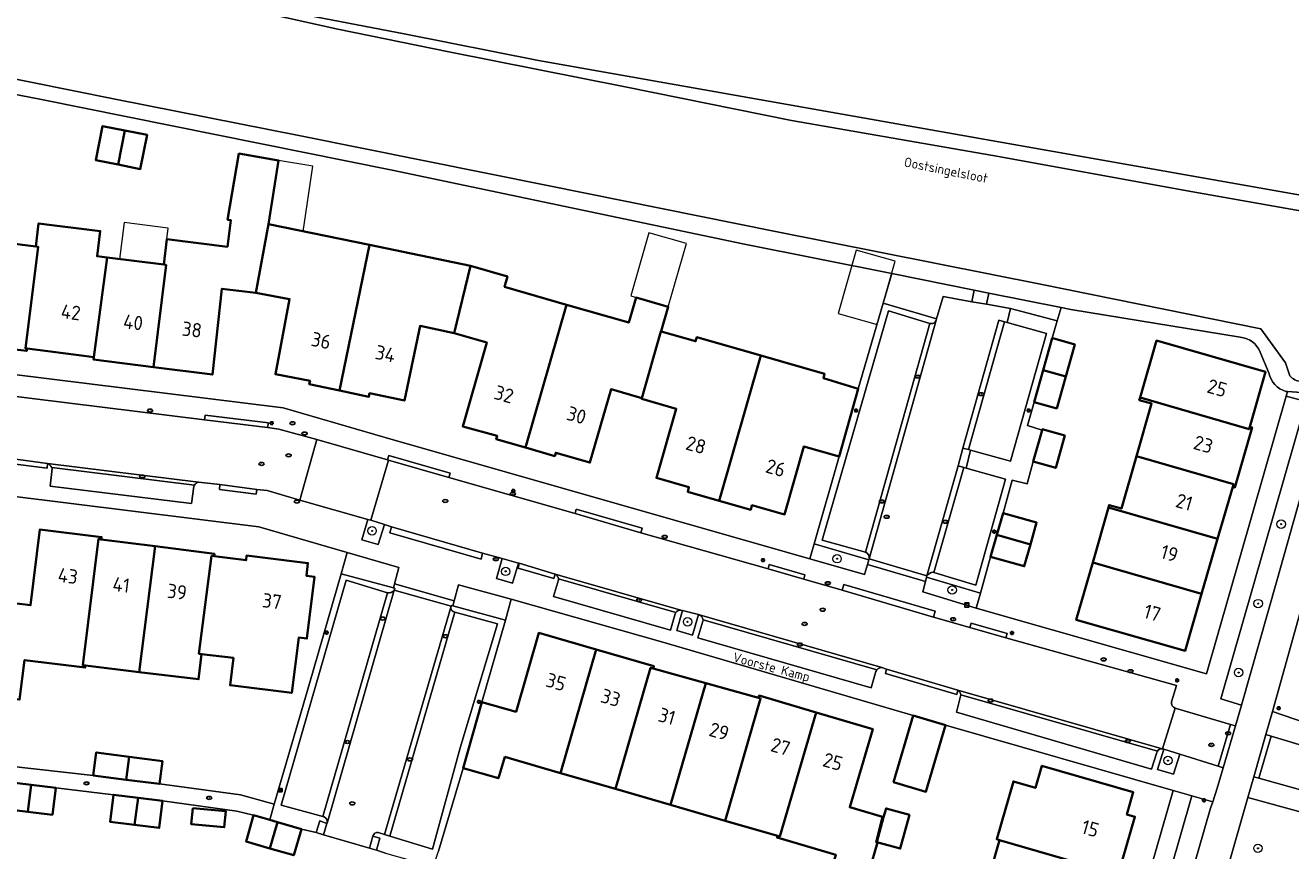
# Model space of a CAD drawing. Header units: metres. Extents: x 149984 to 156489, y 469398 to 478068.
# Tile 670 of 854: x 154516 to 154636, y 471981 to 472059. Entities that reach past the tile are written whole.
import ezdxf
from ezdxf.enums import TextEntityAlignment as Align

# ---------------------------------------------------------------- set-up
doc = ezdxf.new("R2010")
doc.units = ezdxf.units.M
doc.header["$LTSCALE"] = 0.75
for name, color, linetype, lineweight in [('B-WE-GK-BESCHOEIING-G', 252, 'GK-BESCHOEIING-SO', 18), ('B-WE-GR-BEPLANTING_CULTUUR_HEESTERS-GV', 252, 'Continuous', 18), ('B-WE-GR-BOOM-S', 252, 'Continuous', 25), ('B-WE-GR-GROENVOORZIENING-GV', 252, 'Continuous', 18), ('B-WE-IE-MEUBILAIR-S', 252, 'Continuous', 25), ('B-WE-OG-BEBOUWING-GV', 6, 'Continuous', 35), ('B-WE-OG-BEBOUWING-T18', 1, 'Continuous', 18), ('B-WE-OG-BEBOUWING_LUIFEL-GV', 6, 'Continuous', 18), ('B-WE-OG-BEBOUWING_OVERBOUWING-GV', 6, 'Continuous', 18), ('B-WE-OG-TERREIN_BEGROEID-GV', 252, 'Continuous', 18), ('B-WE-OG-TERREIN_ERF-GV', 252, 'Continuous', 18), ('B-WE-OG-TERREIN_OEVER-GV', 252, 'Continuous', 18), ('B-WE-OG-TOPOGRAFIE-T18', 7, 'Continuous', 18), ('B-WE-OG-WATER_SLOOT-GV', 252, 'Continuous', 18), ('B-WE-VH-GESLOTENVERHARDING_ASFALT-GV', 252, 'Continuous', 18), ('B-WE-VH-HALFVERHARDING-GV', 252, 'Continuous', 18), ('B-WE-VH-OPENVERHARDING_BETONELEMENT-GV', 252, 'Continuous', 18), ('B-WE-VH-OPENVERHARDING_BETONSTRAATSTEEN-GV', 252, 'Continuous', 18), ('B-WE-VH-OPENVERHARDING_STRAATBAKSTEEN-GV', 252, 'Continuous', 18), ('B-WE-VH-OPENVERHARDING_TEGEL-GV', 252, 'Continuous', 18)]:
    doc.layers.add(name, color=color, linetype=linetype, lineweight=lineweight)
doc.styles.add('NLCS-ISO', font='NLCS-ISO.ttf')
doc.styles.add('NLCS-ISO-M500-T18', font='NLCS-ISO.ttf', dxfattribs={"height": 0.9})
doc.styles.add('NLCS-ISO-M750-T18', font='NLCS-ISO.ttf', dxfattribs={"height": 1.35})
doc.linetypes.add('GK-BESCHOEIING-SO', pattern='A,18,-3,[1,NLCS.SHX,S=0.6,R=0,X=0,Y=0],-3', length=24)

# ---------------------------------------------------------------- blocks, each defined once
blk = doc.blocks.new('SIE-MEUBILAIR_BORD_INFORMATIE-SO')
h = blk.add_hatch(color=256)
h.dxf.hatch_style = 1
h.paths.add_polyline_path([(0.13, 0.2), (-0.33, 0.2), (-0.33, 0.08), (-0.13, 0.08), (-0.13, -0.65), (0.13, -0.65)])
h = blk.add_hatch(color=256)
h.dxf.hatch_style = 1
edge = h.paths.add_edge_path()
edge.add_arc((0, 0.5), 0.149, 0, 360)
for points in [[(-0.75, -0.75), (0.75, -0.75), (0.75, 0.75), (-0.75, 0.75)], [(0.13, 0.2), (-0.33, 0.2), (-0.33, 0.08), (-0.13, 0.08), (-0.13, -0.65), (0.13, -0.65)]]:
    blk.add_lwpolyline(points, close=True)
blk.add_circle((0, 0.5), 0.149)
blk = doc.blocks.new('SIE-MEUBILAIR_KAST_CAI-SO')
for points in [[(-1, 1), (1, 1), (1, 0.84), (-1, 0.84)], [(-1, 0.76), (1, 0.76), (1, -1), (-1, -1)]]:
    blk.add_lwpolyline(points, close=True)
at = {"style": 'NLCS-ISO'}
blk.add_text('cai', height=0.75, dxfattribs=at).set_placement((0, 0), align=Align.MIDDLE_CENTER)
blk = doc.blocks.new('SIE-MEUBILAIR_PAAL_LICHTMAST-SO')
for points in [[(-0.62, 0), (-1, 0)], [(-0.71, 0.71), (-0.44, 0.44)], [(0, 1), (0, 0.62)], [(0.44, 0.44), (0.71, 0.71)], [(1, 0), (0.62, 0)], [(-0.71, -0.71), (-0.44, -0.44)], [(0, -0.62), (0, -1)], [(0.44, -0.44), (0.71, -0.71)]]:
    blk.add_lwpolyline(points)
blk.add_circle((0, 0), 0.5)
blk = doc.blocks.new('SIE-MEUBILAIR_PUT_KOLK-SO')
blk.add_ellipse((0, 0), major_axis=(1.25, 0), ratio=0.54)
at = {"style": 'NLCS-ISO'}
blk.add_text('klk', height=0.75, dxfattribs=at).set_placement((0.03, 0), align=Align.MIDDLE_CENTER)
blk = doc.blocks.new('SIE-MEUBILAIR_PUT_RIOOLPUT-SO')
blk.add_ellipse((0, 0), major_axis=(1.25, 0), ratio=0.54)
at = {"style": 'NLCS-ISO'}
blk.add_text('ri', height=0.75, dxfattribs=at).set_placement((-0.04, 0.07), align=Align.MIDDLE_CENTER)
blk = doc.blocks.new('SIE-MEUBILAIR_PUT_BRANDKRAAN-SO')
blk.add_ellipse((0, 0), major_axis=(1.25, 0), ratio=0.54)
at = {"style": 'NLCS-ISO'}
blk.add_text('bk', height=0.75, dxfattribs=at).set_placement((0.03, 0), align=Align.MIDDLE_CENTER)
blk = doc.blocks.new('SGR-BOOM_GBKN-SO')
at = {"linetype": 'ByBlock', "lineweight": 18}
h = blk.add_hatch(color=0, dxfattribs=at)
h.dxf.hatch_style = 1
edge = h.paths.add_edge_path()
edge.add_arc((0, 0), 0.25, 0, 360)
at = {"color": 0, "linetype": 'ByBlock', "lineweight": 18}
for radius in [2, 0.25]:
    blk.add_circle((0, 0), radius, dxfattribs=at)
at = {"color": 0, "linetype": 'ByBlock', "lineweight": 18, "style": 'NLCS-ISO'}
blk.add_attdef('SOORT', (2.5, 0), '', height=1.5, dxfattribs=at)

msp = doc.modelspace()

# ---------------------------------------------------------------- linework, layer by layer
at = {"layer": 'B-WE-GK-BESCHOEIING-G', "flags": 128}
msp.add_lwpolyline([(154635.085, 472026.879), (154632.773, 472030.117), (154612.059, 472034.294), (154586.83, 472039.309), (154565.27, 472043.656), (154541.889, 472048.379), (154524.371, 472051.825), (154503.972, 472055.943), (154483.373, 472060.061), (154462.418, 472064.24), (154447.642, 472067.198), (154433.18, 472070.031)], dxfattribs=at)
at = {"layer": 'B-WE-GR-BEPLANTING_CULTUUR_HEESTERS-GV', "flags": 128}
for points in [[(154605.638, 472033.776), (154597.855, 472035.336), (154597.036, 472032.528), (154602.085, 472031.052), (154602.706, 472033.164), (154605.419, 472032.678)], [(154607.031, 472033.497), (154606.817, 472032.427), (154609.089, 472032.019), (154613.501, 472030.871), (154613.863, 472032.128)], [(154595.669, 472008.243), (154590.484, 472009.779), (154590.075, 472008.348), (154595.262, 472006.869), (154595.537, 472007.797)], [(154545.745, 472006.922), (154550.683, 472005.603), (154550.788, 472005.983), (154551.216, 472007.523), (154546.3, 472008.95)], [(154601.137, 472006.623), (154601.026, 472006.19), (154600.779, 472005.233), (154605.837, 472003.689), (154606.235, 472005.113)], [(154556.856, 472005.876), (154556.451, 472004.361), (154556.324, 472003.885), (154561.304, 472002.553), (154561.836, 472004.544)]]:
    msp.add_lwpolyline(points, close=True, dxfattribs=at)
at = {"layer": 'B-WE-GR-GROENVOORZIENING-GV', "flags": 128}
for points in [[(154548.28, 472012.08), (154547.689, 472010.146), (154549.237, 472009.693), (154549.837, 472011.59), (154548.541, 472012.006)], [(154562.524, 472007.95), (154560.987, 472008.379), (154560.442, 472006.475), (154561.966, 472006.05)], [(154579.552, 472003.065), (154578.046, 472003.465), (154577.507, 472001.569), (154578.999, 472001.129)], [(154625.095, 471989.859), (154623.579, 471990.333), (154622.986, 471988.426), (154624.492, 471987.959)]]:
    msp.add_lwpolyline(points, close=True, dxfattribs=at)
at = {"layer": 'B-WE-OG-BEBOUWING-GV', "flags": 128}
for points in [[(154525.276, 472048.868), (154523.169, 472049.288), (154522.528, 472046.068), (154524.634, 472045.649)], [(154524.634, 472045.649), (154526.741, 472045.229), (154527.382, 472048.449), (154525.276, 472048.868)], [(154527.984, 472026.485), (154533.564, 472025.773), (154534.459, 472033.903), (154537.658, 472033.527), (154538.872, 472040.004), (154539.82, 472046.045), (154536.077, 472046.689), (154535, 472040.434), (154535.291, 472040.395), (154534.974, 472037.875), (154529.253, 472038.577), (154528.97, 472036.185), (154529.181, 472036.159)], [(154516.845, 472037.905), (154511.586, 472038.558), (154512.115, 472042.811), (154508.968, 472043.195), (154508.163, 472036.695), (154511.063, 472036.332), (154510.218, 472028.65), (154515.993, 472028.015), (154516.02, 472028.233), (154515.87, 472028.252), (154517.065, 472037.877)], [(154523.614, 472036.85), (154522.649, 472036.97), (154522.944, 472039.352), (154517.115, 472040.076), (154516.845, 472037.905), (154517.065, 472037.877), (154515.87, 472028.252), (154516.02, 472028.233), (154521.384, 472027.549), (154522.336, 472027.427)], [(154548.419, 472038.04), (154538.872, 472040.004), (154537.658, 472033.527), (154540.87, 472032.916), (154539.519, 472025.814), (154542.8, 472025.19), (154542.732, 472024.867), (154545.597, 472024.266)], [(154545.597, 472024.266), (154548.369, 472023.684), (154548.437, 472024.007), (154551.73, 472023.316), (154553.212, 472030.379), (154556.422, 472029.712), (154557.977, 472036.073), (154548.419, 472038.04)], [(154528.97, 472036.185), (154523.614, 472036.85), (154522.336, 472027.427), (154522.308, 472027.209), (154527.984, 472026.485), (154529.181, 472036.159)], [(154563.181, 472018.867), (154567.077, 472032.388), (154561.199, 472034.082), (154561.481, 472035.072), (154557.977, 472036.073), (154556.422, 472029.712), (154559.521, 472028.829), (154557.256, 472020.879), (154560.514, 472019.978), (154560.423, 472019.661)], [(154563.181, 472018.867), (154565.959, 472018.069), (154566.051, 472018.389), (154569.284, 472017.459), (154571.278, 472024.394), (154574.201, 472023.552), (154575.999, 472029.851), (154576.002, 472029.862), (154576.014, 472029.859), (154576.022, 472029.886), (154576.689, 472032.199), (154573.664, 472033.069), (154572.957, 472030.694), (154567.077, 472032.388)], [(154581.513, 472013.849), (154585.458, 472027.574), (154579.389, 472029.318), (154579.28, 472028.933), (154576.014, 472029.859), (154576.002, 472029.862), (154575.999, 472029.851), (154574.201, 472023.552), (154574.178, 472023.473), (154577.443, 472022.54), (154575.576, 472016.002), (154578.653, 472015.123), (154578.533, 472014.7)], [(154614.303, 472025.609), (154615.155, 472028.637), (154613.072, 472029.224), (154613.029, 472029.236), (154612.177, 472026.208)], [(154631.723, 472020.841), (154633.21, 472026.037), (154622.898, 472028.989), (154621.333, 472023.621), (154631.656, 472020.613)], [(154585.458, 472027.574), (154581.513, 472013.849), (154584.494, 472012.998), (154584.615, 472013.421), (154587.692, 472012.542), (154589.532, 472018.985), (154592.849, 472018.037), (154594.674, 472024.43), (154591.379, 472025.456), (154591.489, 472025.84)], [(154612.177, 472026.208), (154611.324, 472023.18), (154613.45, 472022.581), (154614.303, 472025.609)], [(154620.994, 472018.065), (154630.17, 472015.421), (154630.099, 472015.169), (154630.31, 472015.109), (154631.934, 472020.781), (154631.723, 472020.841), (154631.656, 472020.613), (154621.333, 472023.621), (154621.259, 472023.366), (154622.418, 472023.035)], [(154614.211, 472020.02), (154612.085, 472020.613), (154612.061, 472020.527), (154611.228, 472017.541), (154613.354, 472016.948)], [(154630.17, 472015.421), (154620.994, 472018.065), (154619.574, 472013.106), (154618.409, 472013.439), (154618.339, 472013.193), (154628.667, 472010.235), (154630.099, 472015.169)], [(154607.782, 472010.608), (154610.961, 472009.704), (154611.548, 472011.77), (154608.37, 472012.673)], [(154628.667, 472010.235), (154618.339, 472013.193), (154616.856, 472008.015), (154627.162, 472005.048)], [(154522.772, 472010.225), (154523.043, 472010.191), (154523.071, 472010.41), (154517.227, 472011.119), (154516.357, 472003.954), (154513.214, 472004.336), (154512.083, 471995.457), (154515.31, 471995.035), (154515.784, 471998.761), (154521.523, 471998.057), (154521.569, 471998.256), (154521.298, 471998.29)], [(154523.043, 472010.191), (154522.772, 472010.225), (154521.298, 471998.29), (154521.569, 471998.256), (154526.624, 471997.639), (154528.16, 472009.53)], [(154607.782, 472010.608), (154607.195, 472008.542), (154610.374, 472007.639), (154610.961, 472009.704)], [(154528.16, 472009.53), (154526.624, 471997.639), (154532.248, 471996.953), (154532.539, 471999.339), (154532.288, 471999.371), (154533.482, 472008.621), (154533.732, 472008.589), (154533.759, 472008.807)], [(154532.539, 471999.339), (154535.553, 471998.971), (154535.228, 471996.387), (154541.068, 471995.654), (154541.726, 472000.894), (154542.498, 472000.797), (154543.232, 472006.641), (154542.468, 472006.737), (154542.596, 472007.949), (154536.802, 472008.657), (154536.749, 472008.22), (154533.732, 472008.589), (154533.482, 472008.621), (154532.288, 471999.371)], [(154616.856, 472008.015), (154615.296, 472002.571), (154625.589, 471999.627), (154627.162, 472005.048)], [(154569.886, 471999.767), (154564.443, 472001.345), (154562.296, 471993.882), (154559.069, 471994.797), (154557.297, 471988.552), (154560.624, 471987.58), (154561.232, 471989.6), (154566.507, 471988.076)], [(154569.886, 471999.767), (154566.507, 471988.076), (154571.707, 471986.573), (154575.024, 471998.047), (154575.268, 471997.977), (154575.329, 471998.188)], [(154576.92, 471985.066), (154580.25, 471996.587), (154575.268, 471997.977), (154575.024, 471998.047), (154571.707, 471986.573)], [(154582.082, 471983.574), (154585.425, 471995.141), (154585.232, 471995.197), (154580.25, 471996.587), (154576.92, 471985.066)], [(154585.425, 471995.141), (154582.082, 471983.574), (154587.026, 471982.146), (154587.238, 471982.085), (154590.695, 471993.816), (154585.291, 471995.409), (154585.232, 471995.197)], [(154587.026, 471982.146), (154586.988, 471981.98), (154592.534, 471980.35), (154592.007, 471978.552), (154595.34, 471977.573), (154595.911, 471979.538), (154596.485, 471981.513), (154596.361, 471981.545), (154596.968, 471983.93), (154593.861, 471984.845), (154596.041, 471992.241), (154590.695, 471993.816), (154587.238, 471982.085)], [(154597.999, 471987.21), (154601.069, 471986.307), (154602.926, 471992.616), (154599.857, 471993.52)], [(154525.698, 471989.621), (154522.568, 471990.027), (154522.286, 471987.856), (154525.417, 471987.45)], [(154525.698, 471989.621), (154525.417, 471987.45), (154528.548, 471987.044), (154528.829, 471989.215)], [(154619.052, 471978.549), (154619.268, 471978.491), (154620.845, 471983.946), (154620.085, 471984.167), (154620.69, 471986.258), (154612.04, 471988.771), (154611.434, 471986.68), (154609.355, 471987.281), (154607.773, 471981.814), (154608.045, 471981.735)], [(154516.411, 471986.974), (154514.088, 471987.251), (154513.782, 471984.69), (154516.105, 471984.412)], [(154516.105, 471984.412), (154518.428, 471984.134), (154518.734, 471986.696), (154516.411, 471986.974)], [(154526.524, 471985.735), (154524.195, 471986.025), (154523.877, 471983.464), (154526.196, 471983.176)], [(154526.196, 471983.176), (154528.534, 471982.886), (154528.852, 471985.446), (154526.524, 471985.735)], [(154531.71, 471984.772), (154531.567, 471983.238), (154534.685, 471982.948), (154534.828, 471984.481)], [(154596.419, 471981.545), (154598.636, 471980.933), (154599.516, 471984.125), (154597.299, 471984.736), (154597.069, 471983.902)], [(154539.001, 471980.956), (154539.719, 471983.434), (154538.983, 471983.647), (154537.463, 471984.088), (154536.744, 471981.61)], [(154539.719, 471983.434), (154539.001, 471980.956), (154541.257, 471980.302), (154541.976, 471982.779)], [(154617.548, 471973.34), (154619.052, 471978.549), (154608.045, 471981.735), (154606.537, 471976.527)]]:
    msp.add_lwpolyline(points, close=True, dxfattribs=at)
at = {"layer": 'B-WE-OG-BEBOUWING_LUIFEL-GV', "flags": 128}
for points in [[(154538.872, 472040.004), (154542.15, 472039.33), (154543.078, 472045.484), (154539.82, 472046.045)], [(154524.782, 472036.705), (154528.97, 472036.185), (154529.253, 472038.577), (154529.386, 472039.647), (154525.212, 472040.166)], [(154576.689, 472032.199), (154578.408, 472038.175), (154574.862, 472039.195), (154573.143, 472033.219)]]:
    msp.add_lwpolyline(points, close=True, dxfattribs=at)
at = {"layer": 'B-WE-OG-BEBOUWING_OVERBOUWING-GV', "flags": 128}
msp.add_lwpolyline([(154598.151, 472036.501), (154594.474, 472037.546), (154592.774, 472031.568), (154596.451, 472030.523)], close=True, dxfattribs=at)
at = {"layer": 'B-WE-OG-TERREIN_BEGROEID-GV', "flags": 128}
msp.add_lwpolyline([(154642.415, 472023.678), (154635.287, 472024.182), (154635.161, 472023.743), (154637.039, 472023.225), (154628.964, 471995.116), (154630.938, 471994.495), (154634.271, 472006.259), (154637.834, 472018.908), (154640.626, 472018.103), (154633.851, 471993.906), (154639.277, 471992.051), (154641.709, 472022.347)], dxfattribs=at)
for points in [[(154629.477, 471929.862), (154629.436, 471932.444), (154628.626, 471936.656), (154626.98, 471940.402), (154624.609, 471943.941), (154622.337, 471947.472), (154620.965, 471950.501), (154620.284, 471953.532), (154620.292, 471956.777), (154620.967, 471960.248), (154624.455, 471972.477), (154628.013, 471984.761), (154628.204, 471985.359), (154626.244, 471985.922), (154614.255, 471944.173), (154618.898, 471943.04), (154623.171, 471941.734), (154624.931, 471940.025), (154623.948, 471936.557), (154622.556, 471931.897), (154625.91, 471930.879)], [(154638.663, 471983.824), (154631.545, 471985.772), (154627.573, 471971.86), (154624.07, 471959.681), (154623.43, 471956.323), (154623.359, 471953.964), (154623.977, 471951.392), (154625.136, 471948.994), (154627.083, 471945.758), (154629.672, 471942.078), (154631.659, 471937.74), (154632.45, 471934.047), (154632.463, 471929.099), (154634.311, 471928.668), (154636.745, 471959.986)]]:
    msp.add_lwpolyline(points, close=True, dxfattribs=at)
at = {"layer": 'B-WE-OG-TERREIN_ERF-GV', "flags": 128}
for points in [[(154511.586, 472038.558), (154516.845, 472037.905), (154517.115, 472040.076), (154522.944, 472039.352), (154522.649, 472036.97), (154523.614, 472036.85), (154528.97, 472036.185), (154529.253, 472038.577), (154534.974, 472037.875), (154535.291, 472040.395), (154535, 472040.434), (154536.077, 472046.689), (154539.82, 472046.045), (154538.872, 472040.004), (154548.419, 472038.04), (154557.977, 472036.073), (154561.481, 472035.072), (154561.199, 472034.082), (154567.077, 472032.388), (154572.957, 472030.694), (154573.664, 472033.069), (154576.689, 472032.199), (154576.022, 472029.886), (154576.014, 472029.859), (154579.28, 472028.933), (154579.389, 472029.318), (154585.458, 472027.574), (154591.489, 472025.84), (154591.379, 472025.456), (154594.674, 472024.43), (154597.036, 472032.528), (154597.855, 472035.336), (154583.736, 472038.165), (154550.576, 472045.132), (154517.242, 472051.844), (154487.328, 472057.612)], [(154469.996, 472031.345), (154540.267, 472022.637), (154550.649, 472019.594), (154590.075, 472008.348), (154590.484, 472009.779), (154592.849, 472018.037), (154589.532, 472018.985), (154587.692, 472012.542), (154584.615, 472013.421), (154584.494, 472012.998), (154581.513, 472013.849), (154578.533, 472014.7), (154578.653, 472015.123), (154575.576, 472016.002), (154577.443, 472022.54), (154574.178, 472023.473), (154574.201, 472023.552), (154571.278, 472024.394), (154569.284, 472017.459), (154566.051, 472018.389), (154565.959, 472018.069), (154563.181, 472018.867), (154560.423, 472019.661), (154560.514, 472019.978), (154557.256, 472020.879), (154559.521, 472028.829), (154556.422, 472029.712), (154553.212, 472030.379), (154551.73, 472023.316), (154548.437, 472024.007), (154548.369, 472023.684), (154545.597, 472024.266), (154542.732, 472024.867), (154542.8, 472025.19), (154539.519, 472025.814), (154540.87, 472032.916), (154537.658, 472033.527), (154534.459, 472033.903), (154533.564, 472025.773), (154527.984, 472026.485), (154522.308, 472027.209), (154522.336, 472027.427), (154521.384, 472027.549), (154516.02, 472028.233), (154515.993, 472028.015), (154510.218, 472028.65)], [(154613.863, 472032.128), (154613.501, 472030.871), (154613.029, 472029.236), (154613.072, 472029.224), (154615.155, 472028.637), (154614.303, 472025.609), (154613.45, 472022.581), (154611.324, 472023.18), (154610.686, 472020.975), (154612.061, 472020.527), (154612.085, 472020.613), (154614.211, 472020.02), (154613.354, 472016.948), (154611.228, 472017.541), (154610.645, 472015.433), (154609.227, 472015.803), (154608.37, 472012.673), (154611.548, 472011.77), (154610.961, 472009.704), (154610.374, 472007.639), (154607.195, 472008.542), (154606.235, 472005.113), (154605.837, 472003.689), (154627.613, 471997.474), (154635.161, 472023.743), (154635.287, 472024.182), (154635.14, 472024.192)], [(154630.82, 472029.306), (154614.785, 472031.943), (154613.863, 472032.128)], [(154633.527, 472025.94), (154632.697, 472027.901)], [(154511.298, 471989.083), (154522.286, 471987.856), (154522.568, 471990.027), (154525.698, 471989.621), (154528.829, 471989.215), (154528.548, 471987.044), (154536.234, 471986.022), (154539.405, 471985.146), (154542.746, 471996.554), (154545.745, 472006.922), (154546.3, 472008.95), (154537.952, 472011.372), (154514.358, 472014.321)], [(154513.214, 472004.336), (154516.357, 472003.954), (154517.227, 472011.119), (154523.071, 472010.41), (154523.043, 472010.191), (154528.16, 472009.53), (154533.759, 472008.807), (154533.732, 472008.589), (154536.749, 472008.22), (154536.802, 472008.657), (154542.596, 472007.949), (154542.468, 472006.737), (154543.232, 472006.641), (154542.498, 472000.797), (154541.726, 472000.894), (154541.068, 471995.654), (154535.228, 471996.387), (154535.553, 471998.971), (154532.539, 471999.339), (154532.248, 471996.953), (154526.624, 471997.639), (154521.569, 471998.256), (154521.523, 471998.057), (154515.784, 471998.761)], [(154610.297, 471937.294), (154624.471, 471986.431), (154602.926, 471992.616), (154601.069, 471986.307), (154597.999, 471987.21), (154599.857, 471993.52), (154576.184, 472000.448), (154561.836, 472004.544), (154561.304, 472002.553), (154559.069, 471994.797), (154562.296, 471993.882), (154564.443, 472001.345), (154569.886, 471999.767), (154575.329, 471998.188), (154575.268, 471997.977), (154580.25, 471996.587), (154585.232, 471995.197), (154585.291, 471995.409), (154590.695, 471993.816), (154596.041, 471992.241), (154593.861, 471984.845), (154596.968, 471983.93), (154596.361, 471981.545), (154596.485, 471981.513), (154595.911, 471979.538)], [(154592.534, 471980.35), (154586.988, 471981.98), (154587.026, 471982.146), (154582.082, 471983.574), (154576.92, 471985.066), (154571.707, 471986.573), (154566.507, 471988.076), (154561.232, 471989.6), (154560.624, 471987.58), (154557.297, 471988.552), (154554.964, 471980.678)], [(154606.537, 471976.527), (154608.045, 471981.735), (154607.773, 471981.814), (154609.355, 471987.281), (154611.434, 471986.68), (154612.04, 471988.771), (154620.69, 471986.258), (154620.085, 471984.167), (154620.845, 471983.946), (154619.268, 471978.491)], [(154549.95, 471980.515), (154549.079, 471980.789), (154548.43, 471980.979), (154544.085, 471982.245), (154543.389, 471982.448), (154541.976, 471982.779), (154541.257, 471980.302), (154539.001, 471980.956), (154536.744, 471981.61), (154537.463, 471984.088), (154535.878, 471984.482), (154528.852, 471985.446), (154528.534, 471982.886), (154526.196, 471983.176), (154523.877, 471983.464), (154524.195, 471986.025), (154518.734, 471986.696), (154518.428, 471984.134), (154516.105, 471984.412), (154513.782, 471984.69)]]:
    msp.add_lwpolyline(points, dxfattribs=at)
for points in [[(154525.276, 472048.868), (154527.382, 472048.449), (154526.741, 472045.229), (154524.634, 472045.649), (154522.528, 472046.068), (154523.169, 472049.288)], [(154620.994, 472018.065), (154622.418, 472023.035), (154621.259, 472023.366), (154621.333, 472023.621), (154622.898, 472028.989), (154633.21, 472026.037), (154631.723, 472020.841), (154631.934, 472020.781), (154630.31, 472015.109), (154630.099, 472015.169), (154628.667, 472010.235), (154627.162, 472005.048), (154625.589, 471999.627), (154615.296, 472002.571), (154616.856, 472008.015), (154618.339, 472013.193), (154618.409, 472013.439), (154619.574, 472013.106)], [(154531.71, 471984.772), (154534.828, 471984.481), (154534.685, 471982.948), (154531.567, 471983.238)], [(154597.069, 471983.902), (154597.299, 471984.736), (154599.516, 471984.125), (154598.636, 471980.933), (154596.419, 471981.545)]]:
    msp.add_lwpolyline(points, close=True, dxfattribs=at)
at = {"layer": 'B-WE-OG-TERREIN_ERF-GV'}
for points in [[(154632.697, 472027.901, 0.2890922), (154630.82, 472029.306)], [(154635.14, 472024.192, -0.2930371), (154633.527, 472025.94)]]:
    msp.add_lwpolyline(points, format="xyb", dxfattribs=at)
at = {"layer": 'B-WE-OG-TERREIN_OEVER-GV', "flags": 128}
for points in [[(154646.699, 472040.958), (154592.062, 472050.615), (154564.413, 472055.51), (154551.713, 472058.024), (154532.776, 472061.689), (154514.231, 472065.784), (154497.216, 472069.716), (154481.272, 472073.273), (154465.505, 472076.934), (154452.823, 472079.516), (154451.788, 472079.727), (154450.296, 472080.079), (154450.136, 472079.699), (154448.605, 472074.692), (154448.274, 472070.658), (154448.806, 472066.965)], [(154450.81, 472066.564), (154449.875, 472071.306), (154450.933, 472075.433), (154452.674, 472079.138), (154470.674, 472075.162), (154485.798, 472071.551), (154501.326, 472068.19), (154515.363, 472065.094), (154531.065, 472061.666), (154545.442, 472058.453), (154555.947, 472056.304), (154572.615, 472052.997), (154588.358, 472049.822), (154607.408, 472046.514), (154626.326, 472043.075), (154639.687, 472040.693), (154660.854, 472036.725), (154673.554, 472034.211), (154684.799, 472032.624), (154700.013, 472030.375), (154722.37, 472026.141), (154750.019, 472021.247), (154775.154, 472017.145), (154796.453, 472013.838)], [(154448.806, 472066.965), (154449.413, 472065.002), (154450.956, 472064.73), (154472.235, 472060.982), (154487.328, 472057.612), (154517.242, 472051.844), (154550.576, 472045.132), (154583.736, 472038.165), (154597.855, 472035.336), (154605.638, 472033.776), (154607.031, 472033.497), (154613.863, 472032.128), (154614.785, 472031.943), (154630.82, 472029.306)], [(154635.515, 472025.674), (154635.085, 472026.879), (154632.773, 472030.117), (154612.059, 472034.294), (154586.83, 472039.309), (154565.27, 472043.656), (154541.889, 472048.379), (154524.371, 472051.825), (154503.972, 472055.943), (154483.373, 472060.061), (154462.418, 472064.24), (154450.81, 472066.564)], [(154632.697, 472027.901), (154633.527, 472025.94)], [(154635.14, 472024.192), (154635.287, 472024.182), (154642.415, 472023.678)]]:
    msp.add_lwpolyline(points, dxfattribs=at)
at = {"layer": 'B-WE-OG-TERREIN_OEVER-GV'}
for points in [[(154630.82, 472029.306, -0.2890922), (154632.697, 472027.901)], [(154633.527, 472025.94, 0.2930371), (154635.14, 472024.192)], [(154636.535, 472025.127, -0.2197291), (154635.515, 472025.674)]]:
    msp.add_lwpolyline(points, format="xyb", dxfattribs=at)
at = {"layer": 'B-WE-OG-WATER_SLOOT-GV', "flags": 128}
for points in [[(154796.453, 472013.838), (154775.154, 472017.145), (154750.019, 472021.247), (154722.37, 472026.141), (154700.013, 472030.375), (154684.799, 472032.624), (154673.554, 472034.211), (154660.854, 472036.725), (154639.687, 472040.693), (154626.326, 472043.075), (154607.408, 472046.514), (154588.358, 472049.822), (154572.615, 472052.997), (154555.947, 472056.304), (154545.442, 472058.453), (154531.065, 472061.666), (154515.363, 472065.094), (154501.326, 472068.19), (154485.798, 472071.551), (154470.674, 472075.162), (154452.674, 472079.138), (154450.933, 472075.433), (154449.875, 472071.306), (154450.81, 472066.564)], [(154450.81, 472066.564), (154462.418, 472064.24), (154483.373, 472060.061), (154503.972, 472055.943), (154524.371, 472051.825), (154541.889, 472048.379), (154565.27, 472043.656), (154586.83, 472039.309), (154612.059, 472034.294), (154632.773, 472030.117), (154635.085, 472026.879), (154635.515, 472025.674)]]:
    msp.add_lwpolyline(points, dxfattribs=at)
at = {"layer": 'B-WE-OG-WATER_SLOOT-GV'}
msp.add_lwpolyline([(154635.515, 472025.674, 0.2197291), (154636.535, 472025.127)], format="xyb", dxfattribs=at)
at = {"layer": 'B-WE-VH-GESLOTENVERHARDING_ASFALT-GV', "flags": 128}
for points in [[(154637.834, 472018.908), (154634.271, 472006.259), (154630.938, 471994.495), (154630.363, 471992.551), (154629.182, 471988.56), (154628.619, 471986.657), (154628.204, 471985.359), (154628.013, 471984.761), (154624.455, 471972.477)], [(154627.573, 471971.86), (154631.545, 471985.772), (154632.102, 471987.737), (154633.229, 471991.713), (154633.851, 471993.906), (154640.626, 472018.103)]]:
    msp.add_lwpolyline(points, dxfattribs=at)
at = {"layer": 'B-WE-VH-HALFVERHARDING-GV', "flags": 128}
msp.add_lwpolyline([(154514.231, 472065.784), (154532.776, 472061.689), (154551.713, 472058.024), (154564.413, 472055.51), (154592.062, 472050.615), (154646.699, 472040.958)], dxfattribs=at)
at = {"layer": 'B-WE-VH-OPENVERHARDING_BETONELEMENT-GV', "flags": 128}
for points in [[(154532.881, 472021.933), (154532.822, 472021.496), (154538.786, 472020.778), (154538.862, 472021.21)], [(154550.255, 472018.126), (154550.132, 472017.7), (154550.214, 472017.676), (154555.941, 472016.033), (154556.062, 472016.454)], [(154514.476, 472017.835), (154514.429, 472017.378), (154517.926, 472016.936), (154517.951, 472017.354)], [(154534.275, 472015.365), (154534.24, 472014.913), (154537.711, 472014.47), (154537.76, 472014.91)], [(154567.978, 472013.032), (154567.872, 472012.626), (154574.112, 472010.805), (154574.234, 472011.237)], [(154550.498, 472011.377), (154550.361, 472010.821), (154558.977, 472008.331), (154559.127, 472008.897)], [(154562.597, 472007.93), (154562.49, 472007.466), (154565.857, 472006.491), (154565.996, 472006.906)], [(154586.251, 472007.802), (154586.143, 472007.409), (154589.529, 472006.41), (154589.615, 472006.834)], [(154595.701, 472008.353), (154595.669, 472008.243), (154595.537, 472007.797), (154601.026, 472006.19), (154601.137, 472006.623), (154601.163, 472006.724), (154601.161, 472006.724)], [(154550.788, 472005.983), (154550.683, 472005.603), (154550.823, 472005.566), (154550.77, 472005.381), (154556.147, 472003.855), (154556.169, 472003.927), (154556.324, 472003.885), (154556.451, 472004.361)], [(154593.31, 472005.924), (154593.134, 472005.392), (154601.795, 472002.837), (154601.954, 472003.403)], [(154605.363, 472002.25), (154605.241, 472001.842), (154608.635, 472000.863), (154608.753, 472001.287)], [(154597.352, 471997.904), (154597.241, 471997.496), (154603.982, 471995.509), (154604.081, 471995.916)]]:
    msp.add_lwpolyline(points, close=True, dxfattribs=at)
at = {"layer": 'B-WE-VH-OPENVERHARDING_BETONSTRAATSTEEN-GV', "flags": 128}
for points in [[(154604.573, 472018.826), (154607.975, 472030.915), (154608.505, 472030.768), (154608.76, 472030.697), (154609.089, 472032.019), (154606.817, 472032.427), (154605.419, 472032.678), (154602.706, 472033.164), (154602.085, 472031.052), (154602.053, 472030.943), (154595.701, 472008.353), (154601.161, 472006.724), (154604.131, 472017.149)], [(154601.441, 472030.628), (154597.523, 472031.809), (154591.261, 472010.103), (154595.347, 472008.969)], [(154608.505, 472030.768), (154607.975, 472030.915), (154604.573, 472018.826), (154605.103, 472018.68)], [(154608.505, 472030.768), (154605.103, 472018.68), (154605.293, 472018.628), (154609.082, 472017.588), (154612.475, 472029.67), (154608.76, 472030.697)], [(154605.293, 472018.628), (154605.103, 472018.68), (154604.573, 472018.826), (154604.131, 472017.149), (154604.661, 472017), (154604.882, 472016.937)], [(154604.661, 472017), (154601.826, 472007.052), (154605.785, 472005.857), (154608.596, 472015.892), (154604.882, 472016.937)], [(154550.134, 472005.126), (154546.203, 472006.322), (154540.058, 471985.044), (154544.015, 471983.968)], [(154560.545, 472002.194), (154556.5, 472003.314), (154550.357, 471982.12), (154554.397, 471980.885), (154557.01, 471990.46)], [(154543.389, 471982.448), (154544.085, 471982.245), (154544.392, 471983.294), (154543.729, 471983.565)], [(154548.752, 471982.11), (154548.43, 471980.979), (154549.079, 471980.789), (154549.404, 471981.911)]]:
    msp.add_lwpolyline(points, close=True, dxfattribs=at)
for points in [[(154601.441, 472030.628), (154595.347, 472008.969)], [(154595.701, 472008.353), (154602.053, 472030.943)], [(154604.661, 472017), (154604.131, 472017.149), (154601.161, 472006.724), (154601.163, 472006.724)], [(154601.763, 472007.071), (154601.826, 472007.052), (154604.661, 472017)], [(154550.134, 472005.126), (154544.015, 471983.968), (154544.146, 471983.932)], [(154556.147, 472003.855), (154550.77, 472005.381), (154544.407, 471983.346), (154544.392, 471983.294), (154544.085, 471982.245), (154548.43, 471980.979), (154548.752, 471982.11)], [(154544.407, 471983.346), (154550.77, 472005.381)], [(154549.255, 471982.456), (154549.83, 471982.28), (154556.147, 472003.855)], [(154556.147, 472003.855), (154549.83, 471982.28), (154550.357, 471982.12), (154556.5, 472003.314)]]:
    msp.add_lwpolyline(points, dxfattribs=at)
at = {"layer": 'B-WE-VH-OPENVERHARDING_BETONSTRAATSTEEN-GV'}
for points in [[(154602.053, 472030.943, -0.4262458), (154601.441, 472030.628)], [(154595.347, 472008.969, -0.3732537), (154595.701, 472008.353)], [(154601.163, 472006.724, -0.2546498), (154601.763, 472007.071)], [(154550.77, 472005.381, -0.2907857), (154550.134, 472005.126)], [(154556.5, 472003.314, -0.4581152), (154556.147, 472003.855)], [(154544.146, 471983.932, -0.3352123), (154544.407, 471983.346)], [(154548.752, 471982.11, -0.3825721), (154549.255, 471982.456)]]:
    msp.add_lwpolyline(points, format="xyb", dxfattribs=at)
at = {"layer": 'B-WE-VH-OPENVERHARDING_STRAATBAKSTEEN-GV', "flags": 128}
for points in [[(154514.476, 472017.835), (154517.951, 472017.354), (154532.251, 472015.612), (154534.275, 472015.365), (154537.76, 472014.91), (154538.739, 472014.808), (154541.829, 472013.912), (154543.436, 472019.623), (154539.835, 472020.602), (154538.786, 472020.778), (154532.822, 472021.496), (154510.12, 472024.304)], [(154532.251, 472015.612), (154517.951, 472017.354)], [(154518.408, 472016.886), (154518.2, 472015.237), (154531.585, 472013.569), (154531.809, 472015.18)], [(154518.355, 472017.004), (154531.852, 472015.31)], [(154531.852, 472015.31), (154518.355, 472017.004)], [(154624.322, 471994.804), (154624.779, 471996.351), (154608.635, 472000.863), (154605.241, 472001.842), (154601.795, 472002.837), (154593.134, 472005.392), (154589.529, 472006.41), (154586.143, 472007.409), (154574.112, 472010.805), (154567.872, 472012.626), (154555.941, 472016.033), (154550.214, 472017.676), (154548.541, 472012.006), (154549.837, 472011.59), (154550.498, 472011.377), (154559.127, 472008.897), (154560.987, 472008.379), (154562.524, 472007.95), (154562.597, 472007.93), (154565.996, 472006.906), (154577.891, 472003.506), (154578.046, 472003.465), (154579.552, 472003.065), (154579.639, 472003.042), (154596.901, 471998.066), (154597.352, 471997.904), (154604.081, 471995.916), (154623.419, 471990.383), (154623.443, 471990.375), (154624.649, 471994.218)], [(154566.315, 472006.35), (154565.845, 472004.781), (154576.896, 472001.592), (154577.349, 472003.157)], [(154577.891, 472003.506), (154565.996, 472006.906)], [(154577.417, 472003.278), (154566.303, 472006.468)], [(154566.303, 472006.468), (154577.417, 472003.278)], [(154596.901, 471998.066), (154579.639, 472003.042)], [(154579.981, 472002.572), (154596.43, 471997.837)], [(154596.43, 471997.837), (154579.981, 472002.572)], [(154579.98, 472002.442), (154579.485, 472000.861), (154595.877, 471996.132), (154596.347, 471997.696)], [(154604.388, 471995.464), (154603.952, 471993.829), (154622.41, 471988.432), (154622.927, 471990.025)], [(154623.419, 471990.383), (154604.081, 471995.916)], [(154622.974, 471990.139), (154604.388, 471995.464)], [(154604.388, 471995.464), (154622.974, 471990.139)]]:
    msp.add_lwpolyline(points, dxfattribs=at)
for points in [[(154550.214, 472017.676), (154550.132, 472017.7), (154543.436, 472019.623), (154541.829, 472013.912), (154548.28, 472012.08), (154548.541, 472012.006)], [(154629.899, 471992.686), (154624.649, 471994.218), (154623.443, 471990.375), (154623.579, 471990.333), (154625.095, 471989.859), (154628.728, 471988.725)], [(154630.363, 471992.551), (154629.899, 471992.686), (154628.728, 471988.725), (154629.182, 471988.56)], [(154633.73, 471991.563), (154633.229, 471991.713), (154632.102, 471987.737), (154632.576, 471987.604)], [(154633.73, 471991.563), (154632.576, 471987.604), (154640.015, 471985.503), (154641.192, 471989.334), (154641.19, 471989.334)]]:
    msp.add_lwpolyline(points, close=True, dxfattribs=at)
at = {"layer": 'B-WE-VH-OPENVERHARDING_STRAATBAKSTEEN-GV'}
for points in [[(154517.951, 472017.354, -0.1813102), (154518.355, 472017.004)], [(154518.355, 472017.004, -0.0415946), (154518.408, 472016.886)], [(154531.809, 472015.18, -0.0531231), (154531.852, 472015.31)], [(154531.852, 472015.31, -0.2433293), (154532.251, 472015.612)], [(154565.996, 472006.906, -0.2118901), (154566.303, 472006.468)], [(154566.303, 472006.468, -0.0503283), (154566.315, 472006.35)], [(154577.349, 472003.157, -0.0608411), (154577.417, 472003.278)], [(154577.417, 472003.278, -0.2487151), (154577.891, 472003.506)], [(154579.639, 472003.042, -0.2669119), (154579.981, 472002.572)], [(154579.981, 472002.572, -0.053843), (154579.98, 472002.442)], [(154596.347, 471997.696, -0.079642), (154596.43, 471997.837)], [(154596.43, 471997.837, -0.2306321), (154596.901, 471998.066)], [(154604.081, 471995.916, -0.2090686), (154604.388, 471995.464)], [(154624.649, 471994.218, -0.3602554), (154624.322, 471994.804)], [(154622.927, 471990.025, -0.0648516), (154622.974, 471990.139)], [(154622.974, 471990.139, -0.282969), (154623.419, 471990.383)]]:
    msp.add_lwpolyline(points, format="xyb", dxfattribs=at)
at = {"layer": 'B-WE-VH-OPENVERHARDING_TEGEL-GV', "flags": 128}
for points in [[(154629.899, 471992.686), (154630.363, 471992.551), (154630.938, 471994.495), (154628.964, 471995.116), (154637.039, 472023.225), (154635.161, 472023.743), (154627.613, 471997.474), (154605.837, 472003.689), (154600.779, 472005.233), (154601.026, 472006.19), (154595.537, 472007.797), (154595.262, 472006.869), (154590.075, 472008.348), (154550.649, 472019.594), (154540.267, 472022.637), (154469.996, 472031.345), (154468.456, 472031.523), (154465.516, 472031.944), (154445.12, 472034.553), (154450.832, 472063.557), (154442.923, 472065.082), (154442.686, 472063.997)], [(154602.053, 472030.943), (154602.085, 472031.052), (154597.036, 472032.528), (154594.674, 472024.43), (154592.849, 472018.037), (154590.484, 472009.779), (154595.669, 472008.243), (154595.701, 472008.353)], [(154595.347, 472008.969), (154591.261, 472010.103), (154597.523, 472031.809)], [(154597.523, 472031.809), (154601.441, 472030.628)], [(154611.228, 472017.541), (154612.061, 472020.527), (154610.686, 472020.975), (154611.324, 472023.18), (154612.177, 472026.208), (154613.029, 472029.236), (154613.501, 472030.871), (154609.089, 472032.019), (154608.76, 472030.697), (154612.475, 472029.67), (154609.082, 472017.588), (154605.293, 472018.628), (154604.882, 472016.937), (154608.596, 472015.892), (154605.785, 472005.857), (154601.826, 472007.052), (154601.763, 472007.071)], [(154510.12, 472024.304), (154532.822, 472021.496), (154532.881, 472021.933), (154538.862, 472021.21), (154538.786, 472020.778), (154539.835, 472020.602), (154543.436, 472019.623), (154550.132, 472017.7), (154550.255, 472018.126), (154556.062, 472016.454), (154555.941, 472016.033), (154567.872, 472012.626), (154567.978, 472013.032), (154574.234, 472011.237), (154574.112, 472010.805), (154586.143, 472007.409), (154586.251, 472007.802), (154589.615, 472006.834), (154589.529, 472006.41), (154593.134, 472005.392), (154593.31, 472005.924), (154601.954, 472003.403), (154601.795, 472002.837), (154605.241, 472001.842), (154605.363, 472002.25), (154608.753, 472001.287), (154608.635, 472000.863), (154624.779, 471996.351), (154624.322, 471994.804)], [(154752.037, 471977.446), (154759.858, 471976.47), (154767.433, 471974.294), (154767.964, 471976.241), (154760.942, 471978.258), (154760.109, 471978.497), (154719.398, 471983.501), (154682.921, 471987.989), (154664.274, 471990.319), (154662.794, 471990.531), (154641.332, 471993.191), (154643.63, 472022.199), (154641.709, 472022.347), (154639.277, 471992.051), (154633.851, 471993.906), (154633.229, 471991.713), (154633.73, 471991.563), (154641.19, 471989.334), (154641.192, 471989.334)], [(154517.951, 472017.354), (154517.926, 472016.936), (154514.429, 472017.378), (154514.476, 472017.835), (154513.61, 472017.943), (154513.362, 472015.946), (154511.75, 472016.127), (154512.02, 472018.141), (154510.461, 472018.335), (154510.382, 472017.744), (154501.972, 472018.775), (154502.028, 472019.369), (154501.532, 472019.434), (154501.286, 472017.454), (154499.704, 472017.649), (154499.97, 472019.636), (154496.496, 472020.088)], [(154531.809, 472015.18), (154531.585, 472013.569), (154518.2, 472015.237), (154518.408, 472016.886)], [(154601.163, 472006.724), (154601.137, 472006.623), (154606.235, 472005.113), (154607.195, 472008.542), (154607.782, 472010.608), (154608.37, 472012.673), (154609.227, 472015.803), (154610.645, 472015.433), (154611.228, 472017.541)], [(154565.996, 472006.906), (154565.857, 472006.491), (154562.49, 472007.466), (154562.597, 472007.93), (154562.524, 472007.95), (154561.966, 472006.05), (154560.442, 472006.475), (154560.987, 472008.379), (154559.127, 472008.897), (154558.977, 472008.331), (154550.361, 472010.821), (154550.498, 472011.377), (154549.837, 472011.59), (154549.237, 472009.693), (154547.689, 472010.146), (154548.28, 472012.08), (154541.829, 472013.912), (154538.739, 472014.808), (154537.76, 472014.91), (154537.711, 472014.47), (154534.24, 472014.913), (154534.275, 472015.365), (154532.251, 472015.612)], [(154514.358, 472014.321), (154537.952, 472011.372), (154546.3, 472008.95), (154551.216, 472007.523), (154550.788, 472005.983), (154556.451, 472004.361), (154556.856, 472005.876), (154561.836, 472004.544), (154576.184, 472000.448), (154599.857, 471993.52), (154602.926, 471992.616), (154624.471, 471986.431), (154626.244, 471985.922), (154628.204, 471985.359), (154628.619, 471986.657), (154629.182, 471988.56), (154628.728, 471988.725)], [(154550.77, 472005.381), (154550.823, 472005.566), (154550.683, 472005.603), (154545.745, 472006.922), (154542.746, 471996.554), (154539.405, 471985.146), (154538.983, 471983.647), (154539.719, 471983.434), (154541.976, 471982.779)], [(154544.146, 471983.932), (154544.015, 471983.968), (154540.058, 471985.044), (154546.203, 472006.322), (154550.134, 472005.126)], [(154577.349, 472003.157), (154576.896, 472001.592), (154565.845, 472004.781), (154566.315, 472006.35)], [(154548.752, 471982.11), (154549.404, 471981.911), (154549.079, 471980.789), (154549.95, 471980.515), (154552.194, 471979.858), (154554.439, 471979.201), (154554.964, 471980.678), (154557.297, 471988.552), (154559.069, 471994.797), (154561.304, 472002.553), (154556.324, 472003.885), (154556.169, 472003.927), (154556.147, 472003.855)], [(154556.5, 472003.314), (154560.545, 472002.194), (154557.01, 471990.46), (154554.397, 471980.885), (154550.357, 471982.12), (154549.83, 471982.28), (154549.255, 471982.456)], [(154579.639, 472003.042), (154579.552, 472003.065), (154578.999, 472001.129), (154577.507, 472001.569), (154578.046, 472003.465), (154577.891, 472003.506)], [(154596.347, 471997.696), (154595.877, 471996.132), (154579.485, 472000.861), (154579.98, 472002.442)], [(154604.081, 471995.916), (154603.982, 471995.509), (154597.241, 471997.496), (154597.352, 471997.904), (154596.901, 471998.066)], [(154622.927, 471990.025), (154622.41, 471988.432), (154603.952, 471993.829), (154604.388, 471995.464)], [(154624.649, 471994.218), (154629.899, 471992.686)], [(154628.728, 471988.725), (154625.095, 471989.859), (154624.492, 471987.959), (154622.986, 471988.426), (154623.579, 471990.333), (154623.443, 471990.375), (154623.419, 471990.383)], [(154643.072, 471985.03), (154640.687, 471985.313), (154640.015, 471985.503), (154632.576, 471987.604), (154632.102, 471987.737), (154631.545, 471985.772), (154638.663, 471983.824), (154636.745, 471959.986), (154634.311, 471928.668), (154632.463, 471929.099), (154632.376, 471927.064), (154632.874, 471926.936), (154635.993, 471926.137), (154636.144, 471927.91), (154637.726, 471927.699), (154637.588, 471925.728)], [(154541.976, 471982.779), (154543.389, 471982.448), (154543.729, 471983.565), (154544.392, 471983.294), (154544.407, 471983.346)]]:
    msp.add_lwpolyline(points, dxfattribs=at)
for points in [[(154607.031, 472033.497), (154605.638, 472033.776), (154605.419, 472032.678), (154606.817, 472032.427)], [(154516.411, 471986.974), (154518.734, 471986.696), (154524.195, 471986.025), (154526.524, 471985.735), (154528.852, 471985.446), (154535.878, 471984.482), (154537.463, 471984.088), (154538.983, 471983.647), (154539.405, 471985.146), (154536.234, 471986.022), (154528.548, 471987.044), (154525.417, 471987.45), (154522.286, 471987.856), (154511.298, 471989.083), (154511.095, 471987.614), (154514.088, 471987.251)], [(154624.471, 471986.431), (154610.297, 471937.294), (154612.193, 471936.746), (154614.255, 471944.173), (154626.244, 471985.922)]]:
    msp.add_lwpolyline(points, close=True, dxfattribs=at)
at = {"layer": 'B-WE-VH-OPENVERHARDING_TEGEL-GV'}
for points in [[(154601.441, 472030.628, 0.4262458), (154602.053, 472030.943)], [(154518.355, 472017.004, 0.1813102), (154517.951, 472017.354)], [(154518.408, 472016.886, 0.0415946), (154518.355, 472017.004)], [(154531.852, 472015.31, 0.0531231), (154531.809, 472015.18)], [(154532.251, 472015.612, 0.2433293), (154531.852, 472015.31)], [(154595.701, 472008.353, 0.3732537), (154595.347, 472008.969)], [(154566.303, 472006.468, 0.2118901), (154565.996, 472006.906)], [(154566.315, 472006.35, 0.0503283), (154566.303, 472006.468)], [(154601.763, 472007.071, 0.2546498), (154601.163, 472006.724)], [(154550.134, 472005.126, 0.2907857), (154550.77, 472005.381)], [(154556.147, 472003.855, 0.4581152), (154556.5, 472003.314)], [(154577.417, 472003.278, 0.0608411), (154577.349, 472003.157)], [(154577.891, 472003.506, 0.2487151), (154577.417, 472003.278)], [(154579.981, 472002.572, 0.2669119), (154579.639, 472003.042)], [(154579.98, 472002.442, 0.053843), (154579.981, 472002.572)], [(154596.43, 471997.837, 0.079642), (154596.347, 471997.696)], [(154596.901, 471998.066, 0.2306321), (154596.43, 471997.837)], [(154604.388, 471995.464, 0.2090686), (154604.081, 471995.916)], [(154624.322, 471994.804, 0.3602554), (154624.649, 471994.218)], [(154622.974, 471990.139, 0.0648516), (154622.927, 471990.025)], [(154623.419, 471990.383, 0.282969), (154622.974, 471990.139)], [(154544.407, 471983.346, 0.3352123), (154544.146, 471983.932)], [(154549.255, 471982.456, 0.3825721), (154548.752, 471982.11)]]:
    msp.add_lwpolyline(points, format="xyb", dxfattribs=at)

# ---------------------------------------------------------------- block references
at = {"layer": 'B-WE-GR-BOOM-S', "xscale": 0.2, "yscale": 0.2, "zscale": 0.2}
for p in [(154548.669, 472010.991), (154634.68, 472011.629), (154592.668, 472008.36), (154561.309, 472007.161), (154603.561, 472005.399), (154632.514, 472004.113), (154578.522, 472002.384), (154630.661, 471997.587), (154623.977, 471989.264), (154632.491, 471980.957)]:
    msp.add_blockref('SGR-BOOM_GBKN-SO', p, dxfattribs=at)
at = {"layer": 'B-WE-IE-MEUBILAIR-S', "xscale": 0.2, "yscale": 0.2, "zscale": 0.2}
for name, p in [('SIE-MEUBILAIR_PUT_KOLK-SO', (154600.301, 472025.582)), ('SIE-MEUBILAIR_PUT_KOLK-SO', (154606.292, 472023.931)), ('SIE-MEUBILAIR_PUT_KOLK-SO', (154527.662, 472022.372)), ('SIE-MEUBILAIR_PAAL_LICHTMAST-SO', (154594.47, 472022.379)), ('SIE-MEUBILAIR_PAAL_LICHTMAST-SO', (154610.794, 472022.384)), ('SIE-MEUBILAIR_PAAL_LICHTMAST-SO', (154539.169, 472021.184)), ('SIE-MEUBILAIR_PUT_BRANDKRAAN-SO', (154541.143, 472021.172)), ('SIE-MEUBILAIR_PUT_KOLK-SO', (154542.287, 472020.208)), ('SIE-MEUBILAIR_PUT_RIOOLPUT-SO', (154540.769, 472018.138)), ('SIE-MEUBILAIR_PUT_RIOOLPUT-SO', (154538.212, 472017.324)), ('SIE-MEUBILAIR_PUT_KOLK-SO', (154526.924, 472016.142)), ('SIE-MEUBILAIR_PUT_KOLK-SO', (154561.991, 472014.493)), ('SIE-MEUBILAIR_PAAL_LICHTMAST-SO', (154562.029, 472014.776)), ('SIE-MEUBILAIR_PUT_KOLK-SO', (154541.559, 472013.764)), ('SIE-MEUBILAIR_PUT_RIOOLPUT-SO', (154555.595, 472013.819)), ('SIE-MEUBILAIR_PUT_KOLK-SO', (154596.899, 472013.782)), ('SIE-MEUBILAIR_PUT_RIOOLPUT-SO', (154597.36, 472012.319)), ('SIE-MEUBILAIR_PUT_KOLK-SO', (154602.928, 472011.858)), ('SIE-MEUBILAIR_PAAL_LICHTMAST-SO', (154607.539, 472010.921)), ('SIE-MEUBILAIR_PUT_KOLK-SO', (154576.355, 472010.429)), ('SIE-MEUBILAIR_PUT_KOLK-SO', (154560.379, 472008.317)), ('SIE-MEUBILAIR_PAAL_LICHTMAST-SO', (154585.655, 472008.221)), ('SIE-MEUBILAIR_PUT_KOLK-SO', (154591.786, 472006.048)), ('SIE-MEUBILAIR_PUT_KOLK-SO', (154573.937, 472004.442)), ('SIE-MEUBILAIR_KAST_CAI-SO', (154604.946, 472003.975)), ('SIE-MEUBILAIR_PUT_KOLK-SO', (154549.669, 472002.694)), ('SIE-MEUBILAIR_PUT_RIOOLPUT-SO', (154591.306, 472003.535)), ('SIE-MEUBILAIR_PUT_KOLK-SO', (154603.647, 472002.628)), ('SIE-MEUBILAIR_PAAL_LICHTMAST-SO', (154544.365, 472001.371)), ('SIE-MEUBILAIR_PUT_RIOOLPUT-SO', (154589.597, 472002.19)), ('SIE-MEUBILAIR_PAAL_LICHTMAST-SO', (154609.208, 472001.334)), ('SIE-MEUBILAIR_PUT_KOLK-SO', (154555.602, 472001.021)), ('SIE-MEUBILAIR_PUT_KOLK-SO', (154589.155, 472000.232)), ('SIE-MEUBILAIR_PUT_BRANDKRAAN-SO', (154617.881, 471998.83)), ('SIE-MEUBILAIR_PUT_KOLK-SO', (154620.433, 471997.72)), ('SIE-MEUBILAIR_PAAL_LICHTMAST-SO', (154624.84, 471996.848)), ('SIE-MEUBILAIR_PAAL_LICHTMAST-SO', (154558.783, 471994.822)), ('SIE-MEUBILAIR_PUT_KOLK-SO', (154607.197, 471994.936)), ('SIE-MEUBILAIR_PAAL_LICHTMAST-SO', (154634.452, 471994.217)), ('SIE-MEUBILAIR_PUT_RIOOLPUT-SO', (154629.67, 471991.837)), ('SIE-MEUBILAIR_PUT_KOLK-SO', (154546.334, 471991.016)), ('SIE-MEUBILAIR_PUT_KOLK-SO', (154620.172, 471991.107)), ('SIE-MEUBILAIR_PUT_RIOOLPUT-SO', (154628.084, 471990.742)), ('SIE-MEUBILAIR_PUT_KOLK-SO', (154552.257, 471989.373)), ('SIE-MEUBILAIR_PUT_KOLK-SO', (154521.653, 471987.108)), ('SIE-MEUBILAIR_PUT_KOLK-SO', (154533.257, 471985.723)), ('SIE-MEUBILAIR_BORD_INFORMATIE-SO', (154540.003, 471986.466)), ('SIE-MEUBILAIR_PUT_RIOOLPUT-SO', (154546.794, 471985.209)), ('SIE-MEUBILAIR_PAAL_LICHTMAST-SO', (154627.384, 471985.501))]:
    msp.add_blockref(name, p, dxfattribs=at)

# ---------------------------------------------------------------- texts
at = {"layer": 'B-WE-OG-BEBOUWING-T18', "style": 'NLCS-ISO-M750-T18'}
for s, rotation, p in [('42', 352.9, (154520.168, 472031.68)), ('40', 352.9, (154526.064, 472030.727)), ('38', 352.9, (154531.628, 472030.038)), ('36', 348.4, (154543.846, 472029)), ('34', 348.4, (154549.927, 472027.755)), ('25', 343.9, (154628.625, 472024.511)), ('32', 343.9, (154561.152, 472023.914)), ('30', 343.9, (154568.017, 472021.937)), ('28', 343.9, (154579.321, 472019.118)), ('23', 343.9, (154627.318, 472019.179)), ('26', 343.9, (154586.86, 472016.947)), ('21', 343.9, (154625.517, 472013.717)), ('19', 343.9, (154624.119, 472008.863)), ('43', 352.9, (154519.888, 472006.734)), ('41', 352.9, (154524.939, 472005.887)), ('39', 352.9, (154530.219, 472005.232)), ('37', 352.9, (154539.195, 472004.341)), ('17', 343.9, (154622.498, 472003.237)), ('35', 343.9, (154566.072, 471996.699)), ('33', 343.9, (154571.253, 471995.207)), ('31', 343.9, (154576.569, 471993.447)), ('29', 343.9, (154581.511, 471992.024)), ('27', 343.9, (154587.32, 471990.58)), ('25', 343.9, (154592.267, 471989.155)), ('15', 343.9, (154616.623, 471982.835))]:
    msp.add_text(s, height=1.35, rotation=rotation, dxfattribs=at).set_placement(p, align=Align.MIDDLE)
at = {"layer": 'B-WE-OG-TOPOGRAFIE-T18', "style": 'NLCS-ISO-M500-T18'}
for s, rotation, p in [('Oostsingelsloot', 348.6, (154602.944, 472044.996)), ('Voorste Kamp', 345, (154586.425, 471997.977))]:
    msp.add_text(s, height=0.9, rotation=rotation, dxfattribs=at).set_placement(p, align=Align.MIDDLE)

doc.saveas('drawing.dxf')
